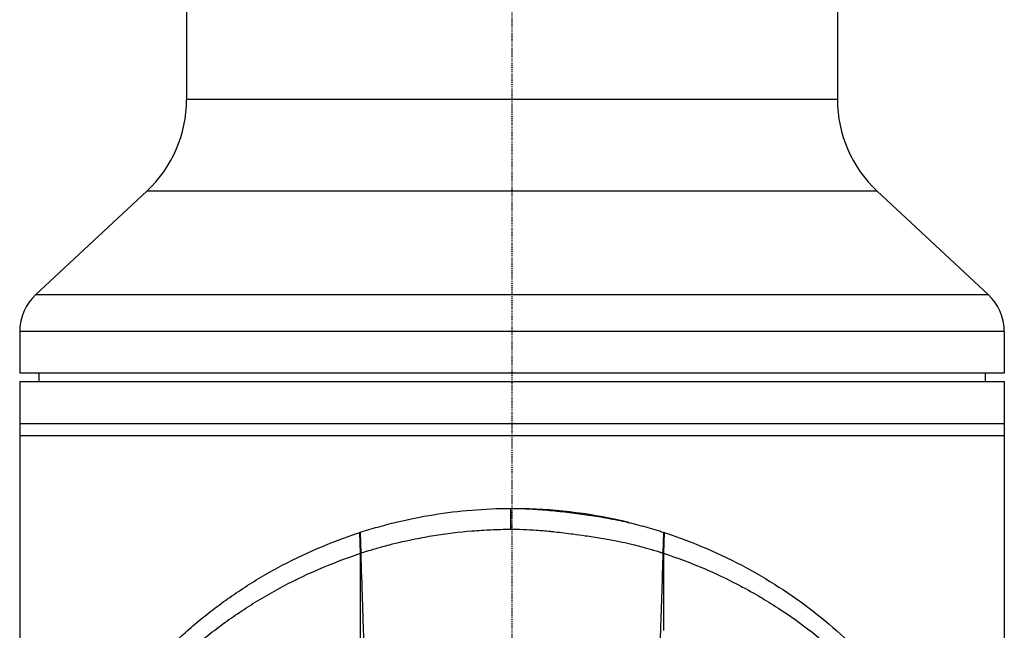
# Model space of a CAD drawing. Header units: millimetres. Extents: x 0 to 4378, y 0 to 2376.
# Tile 280 of 340: x 2156 to 2274, y 1241 to 1314. Entities that reach past the tile are written whole.
import ezdxf

# ---------------------------------------------------------------- set-up
doc = ezdxf.new("R2010")
doc.units = ezdxf.units.MM
doc.header["$LTSCALE"] = 0.2
doc.linetypes.add('CENTER2', pattern=[1.125, 0.75, -0.125, 0.125, -0.125])
doc.layers.add('02_Center Line', color=1, linetype='CENTER2')

# ---------------------------------------------------------------- blocks, each defined once
blk = doc.blocks.new('A$C547ff27e')
for p, q in [((-39, 931.2), (-39, 702.18)), ((39, 931.2), (39, 702.18)), ((39, 702.18), (-39, 702.18)), ((-43.77, 691.21), (-57.09, 678.79)), ((43.77, 691.21), (-43.77, 691.21)), ((43.77, 691.21), (57.09, 678.79)), ((57.09, 678.79), (-57.09, 678.79)), ((59, 674.4), (-59, 674.4)), ((-59, 674.4), (-59, 669.4)), ((59, 674.4), (59, 669.4)), ((59, 669.4), (-59, 669.4)), ((-56.7, 669.4), (-56.71, 668.4)), ((56.7, 669.4), (56.71, 668.4)), ((-59, 668.4), (-59, 520)), ((-59, 668.4), (59, 668.4)), ((59, 668.4), (59, 520)), ((-59, 663.4), (59, 663.4)), ((59, 661.9), (-59, 661.9)), ((-0.18, 653.21), (-0.17, 650.72)), ((-18.21, 650.34), (-18.23, 650.33)), ((-18.15, 647.83), (-18.23, 650.33)), ((-18.21, 650.34), (-18.13, 647.85)), ((18.13, 647.85), (18.2, 650.34)), ((18.22, 650.33), (18.14, 647.83)), ((18.22, 650.33), (18.2, 650.34)), ((18.13, 647.85), (18.14, 647.83))]:
    blk.add_line(p, q)
for centre, radius, start, end in [((-54, 702.18), 15, 313, 0), ((54, 702.18), 15, 180, 227), ((-53, 674.4), 6, 133, 180), ((53, 674.4), 6, 0, 47), ((0, 594.2), 59, 76.2705, 88.7519)]:
    blk.add_arc(centre, radius, start, end)
for points, knots in [([(-18.21, 650.34), (-17.86, 650.45), (-17.5, 650.57), (-17.15, 650.67), (-16.79, 650.78), (-16.43, 650.88), (-16.07, 650.98), (-15.71, 651.08), (-15.35, 651.18), (-14.98, 651.28), (-14.62, 651.38), (-14.25, 651.47), (-13.89, 651.56), (-12.42, 651.91), (-10.92, 652.21), (-9.41, 652.45), (-7.89, 652.7), (-6.36, 652.89), (-4.82, 653.01), (-3.28, 653.14), (-1.73, 653.21), (-0.18, 653.21)], [-1, -1, -1, -1, -0.9375, -0.9375, -0.9375, -0.875, -0.875, -0.875, -0.8125, -0.8125, -0.8125, -0.75, -0.75, -0.75, -0.5, -0.5, -0.5, -0.25, -0.25, -0.25, 0, 0, 0, 0]), ([(-0.18, 653.21), (0.02, 653.21), (0.22, 653.21), (0.42, 653.21), (0.61, 653.21), (0.81, 653.2), (1.01, 653.19), (1.4, 653.18), (1.8, 653.17), (2.19, 653.15), (2.98, 653.1), (3.76, 653.05), (4.55, 652.97), (5.33, 652.9), (6.11, 652.81), (6.89, 652.72), (7.67, 652.62), (8.44, 652.52), (9.22, 652.41), (9.99, 652.29), (10.76, 652.17), (11.52, 652.03), (12.29, 651.89), (13.05, 651.73), (13.8, 651.56), (13.99, 651.52), (14.17, 651.47), (14.36, 651.43), (14.55, 651.38), (14.73, 651.34), (14.92, 651.29), (15.29, 651.19), (15.66, 651.09), (16.02, 650.99), (16.39, 650.89), (16.76, 650.78), (17.12, 650.67), (17.3, 650.62), (17.48, 650.56), (17.66, 650.51), (17.84, 650.45), (18.02, 650.39), (18.2, 650.34)], [-1, -1, -1, -1, -0.96875, -0.96875, -0.96875, -0.9375, -0.9375, -0.9375, -0.875, -0.875, -0.875, -0.75, -0.75, -0.75, -0.625, -0.625, -0.625, -0.5, -0.5, -0.5, -0.375, -0.375, -0.375, -0.25, -0.25, -0.25, -0.21875, -0.21875, -0.21875, -0.1875, -0.1875, -0.1875, -0.125, -0.125, -0.125, -0.0625, -0.0625, -0.0625, -0.03125, -0.03125, -0.03125, 0, 0, 0, 0]), ([(-49.17, 626.82), (-47.53, 629.29), (-45.67, 631.69), (-43.58, 633.99), (-43.06, 634.56), (-42.52, 635.13), (-41.96, 635.69), (-41.41, 636.25), (-40.84, 636.8), (-40.26, 637.34), (-39.97, 637.61), (-39.67, 637.88), (-39.37, 638.15), (-39.07, 638.42), (-38.77, 638.69), (-38.46, 638.95), (-38.16, 639.21), (-37.84, 639.47), (-37.53, 639.73), (-37.22, 639.99), (-36.9, 640.25), (-36.58, 640.5), (-35.93, 641.01), (-35.27, 641.51), (-34.6, 642), (-33.92, 642.49), (-33.23, 642.97), (-32.53, 643.43), (-31.82, 643.9), (-31.1, 644.36), (-30.37, 644.8), (-29.63, 645.24), (-28.88, 645.67), (-28.11, 646.08), (-26.58, 646.91), (-24.98, 647.69), (-23.33, 648.4), (-21.68, 649.11), (-19.98, 649.76), (-18.23, 650.33)], [-1, -1, -1, -1, -0.75, -0.75, -0.75, -0.6875, -0.6875, -0.6875, -0.625, -0.625, -0.625, -0.59375, -0.59375, -0.59375, -0.5625, -0.5625, -0.5625, -0.53125, -0.53125, -0.53125, -0.5, -0.5, -0.5, -0.4375, -0.4375, -0.4375, -0.375, -0.375, -0.375, -0.3125, -0.3125, -0.3125, -0.25, -0.25, -0.25, -0.125, -0.125, -0.125, 0, 0, 0, 0]), ([(-18.13, 647.85), (-17.88, 647.93), (-17.64, 648.01), (-17.11, 648.17), (-16.8, 648.26), (-16.15, 648.45), (-15.64, 648.59), (-15.03, 648.76), (-14.96, 648.78), (-14.24, 648.97), (-13.06, 649.26), (-10.87, 649.7), (-10.13, 649.84), (-7.87, 650.2), (-6.34, 650.39), (-4.03, 650.58), (-3.26, 650.62), (-1.72, 650.69), (-0.95, 650.71), (-0.17, 650.72)], [-1.925983, -1.925983, -1.925983, -1.925983, -1.875869, -1.875869, -1.820686, -1.820686, -1.653095, -1.653095, -1.624088, -1.624088, -1.164895, -1.164895, -0.929585, -0.929585, -0.463526, -0.463526, -0.231599, -0.231599, 0, 0, 0, 0]), ([(-0.17, 650.72), (0.17, 650.72), (0.74, 650.71), (1.88, 650.67), (2.4, 650.64), (2.91, 650.61)], [-0.3421384, -0.3421384, -0.3421384, -0.3421384, -0.1542602, -0.1542602, -0.0000058, -0.0000058, -0.0000058, -0.0000058]), ([(2.91, 650.61), (3.46, 650.57), (4.01, 650.52), (4.75, 650.45), (4.93, 650.43), (5.86, 650.33), (6.61, 650.24), (7.8, 650.08), (8.28, 650.01), (9.41, 649.85), (10.06, 649.75), (11.02, 649.59), (11.34, 649.53), (11.93, 649.43), (12.21, 649.38), (12.73, 649.28), (12.97, 649.23), (13.64, 649.09), (14.06, 649), (14.76, 648.83), (15.09, 648.74), (15.83, 648.53), (16.32, 648.4), (16.97, 648.21), (17.22, 648.14), (17.57, 648.03), (17.72, 647.98), (17.9, 647.92), (18.01, 647.89), (18.13, 647.85)], [0, 0, 0, 0, 0.166671, 0.166671, 0.221871, 0.221871, 0.444489, 0.444489, 0.598255, 0.598255, 0.802929, 0.802929, 0.904924, 0.904924, 0.994423, 0.994423, 1.072733, 1.072733, 1.212093, 1.212093, 1.315259, 1.315259, 1.467472, 1.467472, 1.537706, 1.537706, 1.574978, 1.574978, 1.639288, 1.639288, 1.639288, 1.639288]), ([(18.22, 650.33), (19.98, 649.76), (21.68, 649.11), (23.33, 648.4), (24.98, 647.69), (26.57, 646.92), (28.11, 646.09), (31.18, 644.43), (34, 642.54), (36.57, 640.51), (39.15, 638.47), (41.48, 636.28), (43.58, 633.99), (45.67, 631.69), (47.53, 629.29), (49.17, 626.82)], [-1, -1, -1, -1, -0.875, -0.875, -0.875, -0.75, -0.75, -0.75, -0.5, -0.5, -0.5, -0.25, -0.25, -0.25, 0, 0, 0, 0]), ([(-48.93, 624.4), (-47.3, 626.86), (-45.45, 629.25), (-43.37, 631.54), (-42.85, 632.11), (-42.31, 632.68), (-41.76, 633.23), (-41.21, 633.79), (-40.64, 634.34), (-40.06, 634.88), (-39.77, 635.15), (-39.48, 635.42), (-39.18, 635.69), (-38.88, 635.95), (-38.58, 636.21), (-38.28, 636.48), (-37.97, 636.74), (-37.66, 637), (-37.35, 637.26), (-37.04, 637.52), (-36.72, 637.78), (-36.4, 638.03), (-35.76, 638.54), (-35.1, 639.03), (-34.43, 639.52), (-33.76, 640), (-33.08, 640.48), (-32.37, 640.94), (-31.67, 641.41), (-30.96, 641.86), (-30.22, 642.3), (-29.49, 642.74), (-28.74, 643.17), (-27.98, 643.58), (-26.46, 644.41), (-24.87, 645.19), (-23.23, 645.89), (-21.58, 646.6), (-19.89, 647.26), (-18.15, 647.83)], [0, 0, 0, 0, 0.25, 0.25, 0.25, 0.3125, 0.3125, 0.3125, 0.375, 0.375, 0.375, 0.40625, 0.40625, 0.40625, 0.4375, 0.4375, 0.4375, 0.46875, 0.46875, 0.46875, 0.5, 0.5, 0.5, 0.5625, 0.5625, 0.5625, 0.625, 0.625, 0.625, 0.6875, 0.6875, 0.6875, 0.75, 0.75, 0.75, 0.875, 0.875, 0.875, 1, 1, 1, 1]), ([(-18.14, 624.59), (-18.14, 625.51), (-18.14, 626.44), (-18.14, 627.38), (-18.14, 627.43), (-18.14, 627.48), (-18.14, 627.53), (-18.15, 628.43), (-18.15, 629.33), (-18.15, 630.23), (-18.15, 630.32), (-18.15, 630.42), (-18.15, 630.51), (-18.15, 631.39), (-18.15, 632.26), (-18.15, 633.14), (-18.15, 633.26), (-18.15, 633.39), (-18.15, 633.52), (-18.15, 634.38), (-18.15, 635.24), (-18.15, 636.1), (-18.15, 636.24), (-18.15, 636.39), (-18.15, 636.54), (-18.15, 637.39), (-18.15, 638.24), (-18.15, 639.1), (-18.15, 639.13), (-18.15, 639.17), (-18.15, 639.2), (-18.15, 640.18), (-18.15, 641.15), (-18.15, 642.12), (-18.15, 644.03), (-18.15, 645.94), (-18.15, 647.83)], [0, 0, 0, 0, 0.1206948, 0.1206948, 0.1206948, 0.1274688, 0.1274688, 0.1274688, 0.2438816, 0.2438816, 0.2438816, 0.256112, 0.256112, 0.256112, 0.3692231, 0.3692231, 0.3692231, 0.3854414, 0.3854414, 0.3854414, 0.4964218, 0.4964218, 0.4964218, 0.5152549, 0.5152549, 0.5152549, 0.6251524, 0.6251524, 0.6251524, 0.6298026, 0.6298026, 0.6298026, 0.7550606, 0.7550606, 0.7550606, 1, 1, 1, 1]), ([(-18.13, 647.85), (-18.07, 645.89), (-18, 644.02), (-17.94, 642.24), (-17.91, 641.03), (-17.87, 639.85), (-17.83, 638.7), (-17.81, 638), (-17.79, 637.32), (-17.77, 636.65), (-17.71, 634.71), (-17.66, 632.85), (-17.61, 631.06), (-17.59, 630.15), (-17.57, 629.22), (-17.54, 628.28), (-17.53, 627.82), (-17.52, 627.36), (-17.5, 626.89), (-17.49, 626.43), (-17.47, 626.07), (-17.47, 625.78), (-17.46, 625.68), (-17.46, 625.58), (-17.46, 625.5)], [0, 0, 0, 0, 0.25, 0.25, 0.25, 0.4058701, 0.4058701, 0.4058701, 0.5, 0.5, 0.5, 0.75, 0.75, 0.75, 0.875, 0.875, 0.875, 0.9375, 0.9375, 0.9375, 0.9829974, 0.9829974, 0.9829974, 0.9999998, 0.9999998, 0.9999998, 0.9999998]), ([(17.83, 638.63), (17.88, 640.16), (17.93, 641.69), (18.03, 644.77), (18.08, 646.31), (18.13, 647.85)], [0.0000004, 0.0000004, 0.0000004, 0.0000004, 0.4665484, 0.4665484, 0.9319989, 0.9319989, 0.9319989, 0.9319989]), ([(18.14, 647.83), (19.75, 647.31), (21.45, 646.67), (23.23, 645.91), (23.85, 645.64), (24.67, 645.27), (25.65, 644.8), (26.87, 644.2), (27.63, 643.79), (27.98, 643.6), (28.95, 643.07), (29.69, 642.63), (30.22, 642.31), (30.95, 641.87), (31.67, 641.42), (32.37, 640.95), (33.78, 640.02), (35.12, 639.05), (36.4, 638.03), (36.44, 638), (36.45, 637.99), (36.47, 637.97), (37.27, 637.34), (38.51, 636.33), (40.06, 634.88), (41.57, 633.48), (42.63, 632.34), (43.36, 631.54), (43.4, 631.5), (43.46, 631.43), (43.51, 631.37), (45.41, 629.28), (47.23, 626.95), (48.93, 624.4)], [-1, -1, -1, -1, -0.875, -0.875, -0.875, -0.8125, -0.8125, -0.8125, -0.75, -0.75, -0.75, -0.6875, -0.6875, -0.6875, -0.625, -0.625, -0.625, -0.5000062, -0.5000062, -0.5000062, -0.4961503, -0.4961503, -0.4961503, -0.375, -0.375, -0.375, -0.2500563, -0.2500563, -0.2500563, -0.243637, -0.243637, -0.243637, 0, 0, 0, 0]), ([(17.49, 626.58), (17.52, 627.57), (17.55, 628.56), (17.6, 630.53), (17.62, 631.52), (17.71, 634.55), (17.77, 636.59), (17.83, 638.63)], [0.000002, 0.000002, 0.000002, 0.000002, 0.303764, 0.303764, 0.607969, 0.607969, 1.235162, 1.235162, 1.235162, 1.235162])]:
    blk.add_open_spline(points, degree=3, knots=knots)
for points in [[(-18.15, 647.83), (-18.14, 647.84), (-18.14, 647.84), (-18.13, 647.85)], [(18.14, 647.83), (18.14, 644.75), (18.14, 641.67), (18.14, 638.6)]]:
    blk.add_open_spline(points, degree=3)
at = {"layer": '02_Center Line'}
blk.add_line((0, -10), (0, 1148.48), dxfattribs=at)

msp = doc.modelspace()

# ---------------------------------------------------------------- block references
msp.add_blockref('A$C547ff27e', (2214.674, 602.257))

doc.saveas('drawing.dxf')
